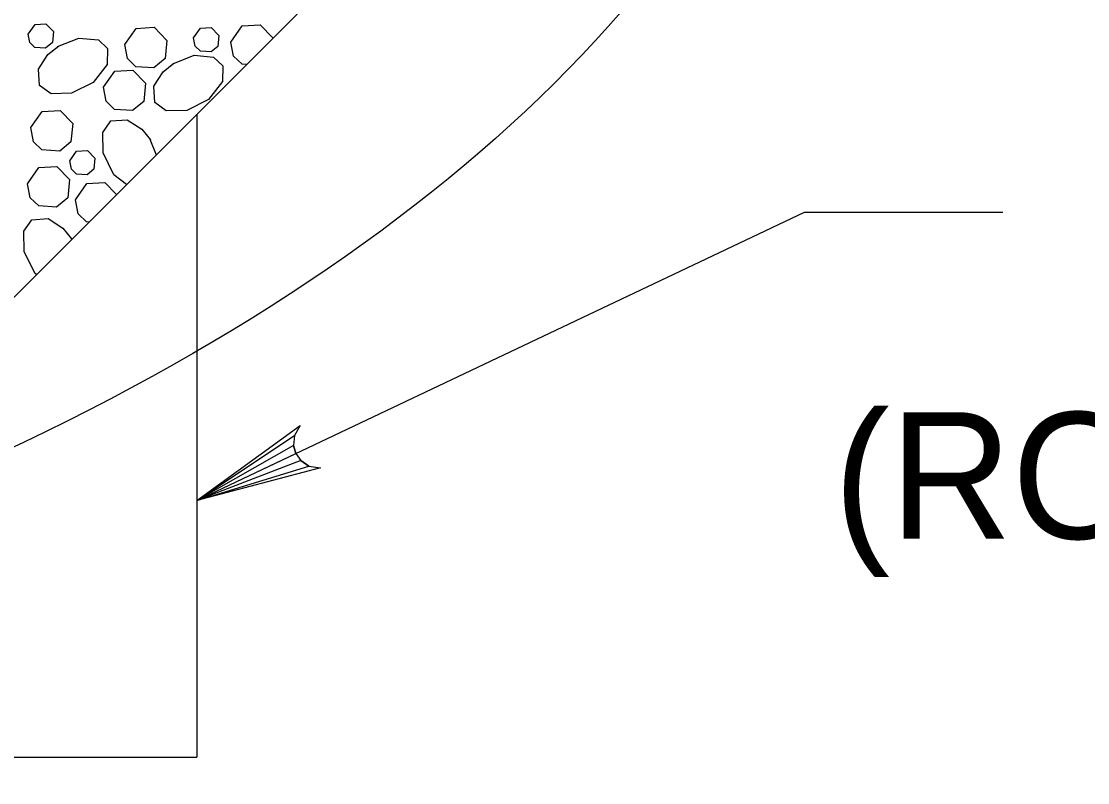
# Model space of a CAD drawing. Extents: x 636530 to 644067, y 294168 to 299122.
# Drawn here: x 638704.22 to 638729.5, y 296052.31 to 296070.36 of the extents above; entities that cross this region are included whole.
import ezdxf

# ---------------------------------------------------------------- set-up
doc = ezdxf.new("R2010")
doc.units = 0
doc.layers.add('1', color=7, linetype='Continuous')

msp = doc.modelspace()

# ---------------------------------------------------------------- linework, layer by layer
at = {"layer": '1'}
for p, q in [((638702.282, 296062.058), (638724.634, 296084.409)), ((638708.378, 296068.154), (638708.378, 296052.914)), ((638708.378, 296058.999), (638722.781, 296065.837)), ((638722.781, 296065.837), (638727.484, 296065.837)), ((638696.186, 296052.914), (638708.378, 296052.914))]:
    msp.add_line(p, q, dxfattribs=at)
for points in [[(638704.385, 296070.058), (638704.546, 296070.288), (638704.804, 296070.302), (638704.983, 296070.117), (638704.957, 296069.857), (638704.798, 296069.724), (638704.543, 296069.743), (638704.424, 296069.859), (638704.385, 296070.058)], [(638706.675, 296069.813), (638706.944, 296070.195), (638707.373, 296070.22), (638707.671, 296069.91), (638707.628, 296069.477), (638707.363, 296069.256), (638706.939, 296069.287), (638706.74, 296069.48), (638706.675, 296069.813)], [(638708.306, 296069.97), (638708.468, 296070.199), (638708.725, 296070.214), (638708.904, 296070.028), (638708.878, 296069.768), (638708.719, 296069.636), (638708.465, 296069.654), (638708.345, 296069.77), (638708.306, 296069.97)], [(638709.188, 296069.871), (638709.456, 296070.253), (638709.886, 296070.278), (638710.184, 296069.968), (638710.183, 296069.959)], [(638705.081, 296069.764), (638705.584, 296069.963), (638706.047, 296069.923), (638706.266, 296069.714), (638706.259, 296069.339), (638705.926, 296068.913), (638705.411, 296068.656), (638704.925, 296068.647), (638704.652, 296068.841), (638704.626, 296069.228), (638704.848, 296069.574), (638705.102, 296069.777)], [(638709.561, 296069.337), (638709.452, 296069.345), (638709.252, 296069.538), (638709.188, 296069.871)], [(638707.814, 296069.357), (638708.317, 296069.556), (638708.78, 296069.516), (638708.999, 296069.308), (638708.992, 296068.933), (638708.659, 296068.507), (638708.144, 296068.249), (638707.658, 296068.24), (638707.385, 296068.435), (638707.359, 296068.821), (638707.581, 296069.167), (638707.835, 296069.37)], [(638706.169, 296068.801), (638706.438, 296069.183), (638706.867, 296069.208), (638707.165, 296068.898), (638707.122, 296068.465), (638706.857, 296068.244), (638706.433, 296068.275), (638706.234, 296068.468), (638706.169, 296068.801)], [(638704.444, 296067.841), (638704.713, 296068.223), (638705.142, 296068.248), (638705.441, 296067.938), (638705.398, 296067.505), (638705.133, 296067.284), (638704.709, 296067.315), (638704.509, 296067.508), (638704.444, 296067.841)], [(638706.716, 296066.492), (638706.417, 296066.726), (638706.159, 296067.241), (638706.151, 296067.727), (638706.345, 296068), (638706.732, 296068.026), (638707.077, 296067.804), (638707.28, 296067.55)], [(638707.267, 296067.571), (638707.417, 296067.193)], [(638705.368, 296067.057), (638705.53, 296067.287), (638705.787, 296067.301), (638705.966, 296067.116), (638705.94, 296066.855), (638705.781, 296066.723), (638705.527, 296066.742), (638705.407, 296066.858), (638705.368, 296067.057)], [(638704.369, 296066.513), (638704.638, 296066.895), (638705.067, 296066.92), (638705.366, 296066.61), (638705.322, 296066.176), (638705.057, 296065.956), (638704.633, 296065.987), (638704.434, 296066.18), (638704.369, 296066.512)], [(638705.505, 296066.133), (638705.774, 296066.515), (638706.203, 296066.54), (638706.479, 296066.255)], [(638705.827, 296065.603), (638705.77, 296065.607), (638705.57, 296065.8), (638705.505, 296066.133)], [(638704.581, 296064.357), (638704.546, 296064.384), (638704.288, 296064.899), (638704.28, 296065.384), (638704.474, 296065.658), (638704.861, 296065.684), (638705.207, 296065.462), (638705.409, 296065.208)], [(638705.396, 296065.228), (638705.412, 296065.188)], [(638708.378, 296058.999), (638710.832, 296060.783), (638710.693, 296060.541), (638710.672, 296060.309), (638710.727, 296060.114), (638710.843, 296059.948), (638711.036, 296059.818), (638711.312, 296059.773), (638708.378, 296058.999), (638711.036, 296059.818), (638710.843, 296059.948), (638708.378, 296058.999), (638710.727, 296060.114), (638710.672, 296060.309), (638708.378, 296058.999), (638710.693, 296060.541)]]:
    msp.add_lwpolyline(points, dxfattribs=at)
msp.add_ellipse((638664.495, 296083.359), major_axis=(-59.16, 0), ratio=0.524808, dxfattribs=at)

# ---------------------------------------------------------------- texts
msp.add_text('(ROADWAY ITEM)(REFER', height=3, dxfattribs=at).set_placement((638723.473, 296058.094))

doc.saveas('drawing.dxf')
